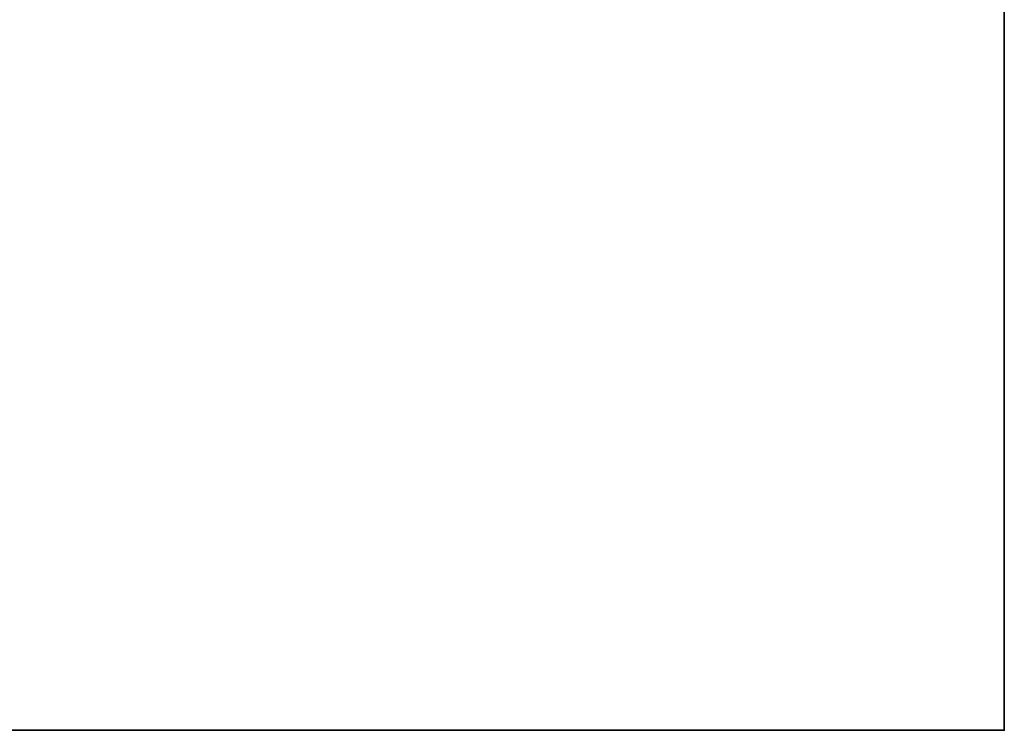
# Model space of a CAD drawing. Header units: millimetres. Extents: x -493 to 6693, y -115 to 135.
# Tile 316 of 656: x 408 to 493, y -15 to 46. Entities that reach past the tile are written whole.
import ezdxf

# ---------------------------------------------------------------- set-up
doc = ezdxf.new("R2010")
doc.units = ezdxf.units.MM
doc.layers.add('151', color=7, linetype='Continuous', true_color=0xffffff)

# ---------------------------------------------------------------- blocks, each defined once
blk = doc.blocks.new('UG_SURFACE_001')
at = {"layer": '151', "color": 252, "linetype": 'Continuous', "lineweight": 35}
for points in [[(492.5, -15, 2200.25), (492.5, 125, 2200.25), (-492.5, 125, 2200.25), (-492.5, -15, 2200.25)], [(342.5, -15, -7.75), (342.5, 125, -7.75), (492.5, 125, -7.75), (492.5, -15, -7.75)], [(492.5, -15, -7.75), (492.5, 125, -7.75), (492.5, 125, 2200.25), (492.5, -15, 2200.25)], [(492.5, -15, 2200.25), (-492.5, -15, 2200.25), (-342.5, -15, 2050.25), (342.5, -15, 2050.25)], [(342.5, -15, 2050.25), (342.5, -15, -7.75), (492.5, -15, -7.75), (492.5, -15, 2200.25)]]:
    blk.add_3dface(points, dxfattribs=at)

msp = doc.modelspace()

# ---------------------------------------------------------------- linework, layer by layer
at = {"layer": '151', "color": 253, "linetype": 'Continuous', "lineweight": -3}
for p, q in [((492.5, -15, 2200.25), (492.5, 125, 2200.25)), ((492.5, 125, -7.75), (492.5, -15, -7.75)), ((-492.5, -15, 2200.25), (492.5, -15, 2200.25)), ((342.5, -15, -7.75), (492.5, -15, -7.75)), ((492.5, -15, 2200.25), (492.5, -15, -7.75))]:
    msp.add_line(p, q, dxfattribs=at)

# ---------------------------------------------------------------- block references
msp.add_blockref('UG_SURFACE_001', (0, 0), dxfattribs=at)

doc.saveas('drawing.dxf')
